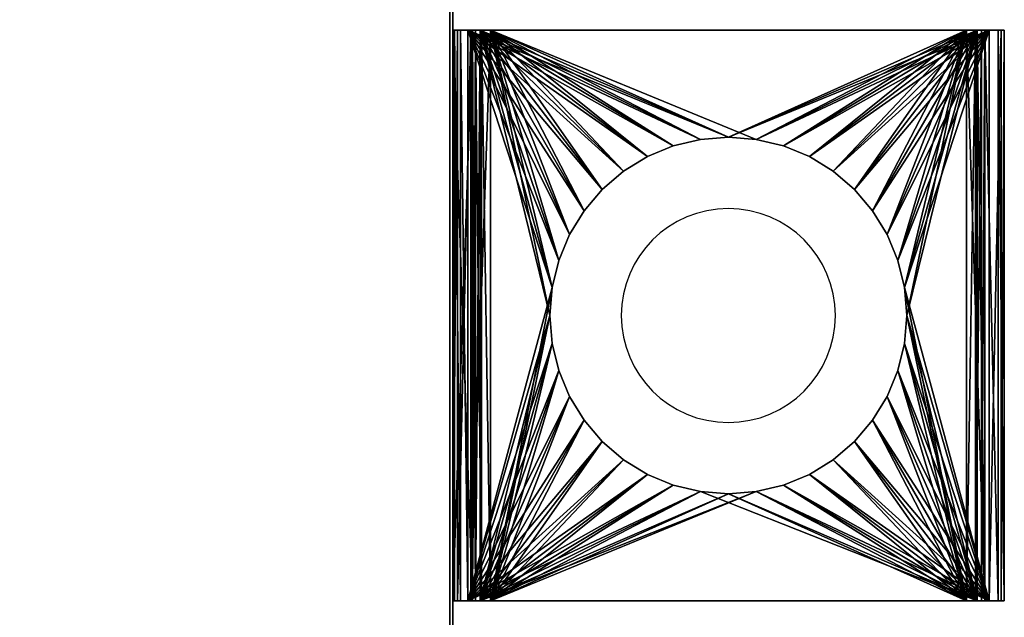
# Model space of a CAD drawing. Extents: x -4.8 to 35.9, y -3 to 20.9.
# Tile 645 of 656: x 32.5 to 35.9, y 0.1 to 2.2. Entities that reach past the tile are written whole.
import ezdxf

# ---------------------------------------------------------------- set-up
doc = ezdxf.new("R2010")
doc.units = 0

# ---------------------------------------------------------------- blocks, each defined once
blk = doc.blocks.new('Box-9c5aac30-f8ae-4034-90b2-d7c4fc0b7434')
at = {"color": 253, "linetype": 'Continuous', "true_color": 0xa0a0a0, "transparency": 33554687}
mesh = blk.add_polyface(dxfattribs=at)
corners = [(0, 0), (34, 0), (34, 19), (0, 19), (0, 0, 0.01), (34, 0, 0.01), (34, 19, 0.01), (0, 19, 0.01)]
mesh.append_faces([[corners[k] for k in face] for face in [(0, 1, 2, 3), (4, 5, 6, 7), (0, 1, 5, 4), (1, 2, 6, 5), (2, 3, 7, 6), (3, 0, 4, 7)]], dxfattribs={"color": 253})
blk = doc.blocks.new('Box-2bf854d7-3f64-4721-a526-d72fa3e3e497')
at = {"color": 253, "linetype": 'Continuous', "true_color": 0xa0a0a0, "transparency": 33554687}
mesh = blk.add_polyface(dxfattribs=at)
corners = [(0, 0), (34, 0), (34, 19), (0, 19), (0, 0, 0.01), (34, 0, 0.01), (34, 19, 0.01), (0, 19, 0.01)]
mesh.append_faces([[corners[k] for k in face] for face in [(0, 1, 2, 3), (4, 5, 6, 7), (0, 1, 5, 4), (1, 2, 6, 5), (2, 3, 7, 6), (3, 0, 4, 7)]], dxfattribs={"color": 253})
blk = doc.blocks.new('Box-0d494ec2-6835-42d8-bac6-8f8e8e2f4815')
at = {"color": 253, "linetype": 'Continuous', "true_color": 0xa0a0a0, "transparency": 33554687}
mesh = blk.add_polyface(dxfattribs=at)
corners = [(0, 0), (0.01, 0), (0.01, 19), (0, 19), (0, 0, 11.5), (0.01, 0, 11.5), (0.01, 19, 11.5), (0, 19, 11.5)]
mesh.append_faces([[corners[k] for k in face] for face in [(0, 1, 2, 3), (4, 5, 6, 7), (0, 1, 5, 4), (1, 2, 6, 5), (2, 3, 7, 6), (3, 0, 4, 7)]], dxfattribs={"color": 253})
blk = doc.blocks.new('b8be9b5a-3320-4f0e-bbbc-f388bb5e2de7')
at = {"linetype": 'Continuous', "transparency": 33554687}
for name, p in [('Box-9c5aac30-f8ae-4034-90b2-d7c4fc0b7434', (0, 0)), ('Box-2bf854d7-3f64-4721-a526-d72fa3e3e497', (0, 0, 11.49)), ('Box-0d494ec2-6835-42d8-bac6-8f8e8e2f4815', (33.99, 0))]:
    blk.add_blockref(name, p, dxfattribs=at)
blk = doc.blocks.new('6FD_1_1d0d4f9c-77f7-4611-b9b3-89e8d009a6a366473f44-becd-470e-b71f-10357e7a3179')
at = {"color": 0, "linetype": 'BYBLOCK', "lineweight": -2, "transparency": 33554687}
mesh = blk.add_polyface(dxfattribs=at)
corners = [(0, -1, -2.7147), (0, 1, -2.7147), (0.0686, 1, -2.7147), (0.0686, -1, -2.7147)]
mesh.append_faces([[corners[k] for k in face] for face in [(3, 0, 2, 3)]], dxfattribs={"vtx1": -1, "color": 0})
mesh.append_faces([[corners[k] for k in face] for face in [(0, 1, 2, 0)]], dxfattribs={"vtx2": -1, "color": 0})
mesh = blk.add_polyface(dxfattribs=at)
corners = [(0, -1, -2.0335), (0, 1, -2.0335), (0, 1, -2.7147), (0, -1, -2.7147)]
mesh.append_faces([[corners[k] for k in face] for face in [(3, 0, 2, 3)]], dxfattribs={"vtx1": -1, "color": 0})
mesh.append_faces([[corners[k] for k in face] for face in [(0, 1, 2, 0)]], dxfattribs={"vtx2": -1, "color": 0})
mesh = blk.add_polyface(dxfattribs=at)
corners = [(0.0053, -1, -1.9913), (0.0053, 1, -1.9913), (0, 1, -2.0335), (0, -1, -2.0335)]
mesh.append_faces([[corners[k] for k in face] for face in [(3, 0, 2, 3)]], dxfattribs={"vtx1": -1, "color": 0})
mesh.append_faces([[corners[k] for k in face] for face in [(0, 1, 2, 0)]], dxfattribs={"vtx2": -1, "color": 0})
mesh = blk.add_polyface(dxfattribs=at)
corners = [(0, -1, -0.4278), (0, 1, -0.4278), (0.0158, 1, -0.4966), (0.0158, -1, -0.4966)]
mesh.append_faces([[corners[k] for k in face] for face in [(3, 0, 2, 3)]], dxfattribs={"vtx1": -1, "color": 0})
mesh.append_faces([[corners[k] for k in face] for face in [(0, 1, 2, 0)]], dxfattribs={"vtx2": -1, "color": 0})
mesh = blk.add_polyface(dxfattribs=at)
corners = [(0, -1), (0, 1), (0, 1, -0.4278), (0, -1, -0.4278)]
mesh.append_faces([[corners[k] for k in face] for face in [(3, 0, 2, 3)]], dxfattribs={"vtx1": -1, "color": 0})
mesh.append_faces([[corners[k] for k in face] for face in [(0, 1, 2, 0)]], dxfattribs={"vtx2": -1, "color": 0})
mesh = blk.add_polyface(dxfattribs=at)
corners = [(0.0686, -1), (0.0686, 1), (0, 1), (0, -1)]
mesh.append_faces([[corners[k] for k in face] for face in [(3, 0, 2, 3)]], dxfattribs={"vtx1": -1, "color": 0})
mesh.append_faces([[corners[k] for k in face] for face in [(0, 1, 2, 0)]], dxfattribs={"vtx2": -1, "color": 0})
mesh = blk.add_polyface(dxfattribs=at)
corners = [(0.0686, 1, -2.0335), (0.0686, 1, -2.7147), (0, 1, -2.7147), (0, 1, -2.0335), (0.0053, 1, -1.9913), (0.0264, 1, -1.9541), (0.0527, 1, -1.9278), (0.0791, 1, -1.9966), (0.0952, 1, -1.986), (1.8, 1, -0.5651), (0.1321, 1, -0.5651), (0.1321, 1, -0.4913), (1.8, 1, -0.4913), (1.8633, 1, -0.5071), (1.8316, 1, -0.5704), (1.911, 1, -0.5546), (1.8527, 1, -0.5915), (1.9321, 1, -0.6179), (1.8633, 1, -0.6232), (1.8369, 1, -0.6762), (1.9215, 1, -0.6867), (1.8791, 1, -0.7342), (0.0633, 1, -0.544), (0.1005, 1, -0.486), (0.0791, 1, -0.4596), (0.0686, 1, -0.4278), (0.0158, 1, -0.4966), (0, 1, -0.4278), (0, 1), (0.0686, 1)]
mesh.append_faces([[corners[k] for k in face] for face in [(0, 2, 3, 0), (0, 3, 4, 0), (0, 4, 5, 0), (0, 5, 6, 0), (6, 7, 0, 6), (6, 8, 7, 6), (9, 11, 12, 9), (12, 14, 9, 12), (13, 16, 14, 13), (15, 18, 16, 15), (17, 19, 18, 17), (19, 17, 20, 19), (19, 20, 21, 19), (21, 6, 19, 21), (10, 23, 11, 10), (22, 24, 23, 22), (22, 25, 24, 22), (25, 22, 26, 25), (25, 26, 27, 25), (27, 29, 25, 27)]], dxfattribs={"vtx0": -1, "vtx2": -1, "color": 0})
mesh.append_faces([[corners[k] for k in face] for face in [(9, 10, 11, 9), (12, 13, 14, 12), (13, 15, 16, 13), (15, 17, 18, 15), (21, 8, 6, 21), (10, 22, 23, 10)]], dxfattribs={"vtx1": -1, "vtx2": -1, "color": 0})
mesh.append_faces([[corners[k] for k in face] for face in [(0, 1, 2, 0), (27, 28, 29, 27)]], dxfattribs={"vtx2": -1, "color": 0})
mesh = blk.add_polyface(dxfattribs=at)
corners = [(0.0264, -1, -1.9541), (0.0264, 1, -1.9541), (0.0053, 1, -1.9913), (0.0053, -1, -1.9913)]
mesh.append_faces([[corners[k] for k in face] for face in [(3, 0, 2, 3)]], dxfattribs={"vtx1": -1, "color": 0})
mesh.append_faces([[corners[k] for k in face] for face in [(0, 1, 2, 0)]], dxfattribs={"vtx2": -1, "color": 0})
mesh = blk.add_polyface(dxfattribs=at)
corners = [(0.0158, -1, -0.4966), (0.0158, 1, -0.4966), (0.0633, 1, -0.544), (0.0633, -1, -0.544)]
mesh.append_faces([[corners[k] for k in face] for face in [(3, 0, 2, 3)]], dxfattribs={"vtx1": -1, "color": 0})
mesh.append_faces([[corners[k] for k in face] for face in [(0, 1, 2, 0)]], dxfattribs={"vtx2": -1, "color": 0})
mesh = blk.add_polyface(dxfattribs=at)
corners = [(0.0527, -1, -1.9278), (0.0527, 1, -1.9278), (0.0264, 1, -1.9541), (0.0264, -1, -1.9541)]
mesh.append_faces([[corners[k] for k in face] for face in [(3, 0, 2, 3)]], dxfattribs={"vtx1": -1, "color": 0})
mesh.append_faces([[corners[k] for k in face] for face in [(0, 1, 2, 0)]], dxfattribs={"vtx2": -1, "color": 0})
mesh = blk.add_polyface(dxfattribs=at)
corners = [(1.8369, -1, -0.6762), (1.5825, -0.0978, -0.8546), (1.5596, -0.1931, -0.8707), (1.5221, -0.2837, -0.897), (1.4708, -0.3674, -0.9329), (1.4072, -0.4419, -0.9776), (1.3326, -0.5056, -1.0299), (1.249, -0.5569, -1.0886), (1.1583, -0.5944, -1.1522), (1.063, -0.6173, -1.2191), (0.9652, -0.625, -1.2877), (0.8674, -0.6173, -1.3562), (0.0527, -1, -1.9278), (0.7721, -0.5944, -1.4231), (0.6815, -0.5569, -1.4867), (0.5978, -0.5056, -1.5454), (0.5233, -0.4419, -1.5977), (0.4596, -0.3674, -1.6424), (0.4083, -0.2837, -1.6783), (0.3708, -0.1931, -1.7046), (0.3479, -0.0978, -1.7207), (0.3402, 0, -1.7261), (0.3479, 0.0978, -1.7207), (0.0527, 1, -1.9278), (0.3708, 0.1931, -1.7046), (0.4083, 0.2837, -1.6783), (0.4596, 0.3674, -1.6424), (0.5233, 0.4419, -1.5977), (0.5978, 0.5056, -1.5454), (0.6815, 0.5569, -1.4867), (0.7721, 0.5944, -1.4231), (0.8674, 0.6173, -1.3562), (0.9652, 0.625, -1.2877), (1.8369, 1, -0.6762), (1.063, 0.6173, -1.2191), (1.1583, 0.5944, -1.1522), (1.249, 0.5569, -1.0886), (1.3326, 0.5056, -1.0299), (1.4072, 0.4419, -0.9776), (1.4708, 0.3674, -0.9329), (1.5221, 0.2837, -0.897), (1.5596, 0.1931, -0.8707), (1.5825, 0.0978, -0.8546), (1.5902, 0, -0.8492)]
mesh.append_faces([[corners[k] for k in face] for face in [(0, 1, 2, 0), (11, 12, 0, 11), (22, 23, 12, 22), (32, 33, 23, 32), (43, 0, 33, 43)]], dxfattribs={"vtx0": -1, "vtx2": -1, "color": 0})
mesh.append_faces([[corners[k] for k in face] for face in [(2, 3, 0, 2), (3, 4, 0, 3), (4, 5, 0, 4), (5, 6, 0, 5), (6, 7, 0, 6), (7, 8, 0, 7), (8, 9, 0, 8), (9, 10, 0, 9), (10, 11, 0, 10), (11, 13, 12, 11), (13, 14, 12, 13), (14, 15, 12, 14), (15, 16, 12, 15), (16, 17, 12, 16), (17, 18, 12, 17), (18, 19, 12, 18), (19, 20, 12, 19), (20, 21, 12, 20), (21, 22, 12, 21), (22, 24, 23, 22), (24, 25, 23, 24), (25, 26, 23, 25), (26, 27, 23, 26), (27, 28, 23, 27), (28, 29, 23, 28), (29, 30, 23, 29), (30, 31, 23, 30), (31, 32, 23, 31), (32, 34, 33, 32), (34, 35, 33, 34), (35, 36, 33, 35), (36, 37, 33, 36), (37, 38, 33, 37), (38, 39, 33, 38), (39, 40, 33, 39), (40, 41, 33, 40), (41, 42, 33, 41), (42, 43, 33, 42), (43, 1, 0, 43)]], dxfattribs={"vtx1": -1, "vtx2": -1, "color": 0})
mesh = blk.add_polyface(dxfattribs=at)
corners = [(0.0633, -1, -0.544), (0.0633, 1, -0.544), (0.1321, 1, -0.5651), (0.1321, -1, -0.5651)]
mesh.append_faces([[corners[k] for k in face] for face in [(3, 0, 2, 3)]], dxfattribs={"vtx1": -1, "color": 0})
mesh.append_faces([[corners[k] for k in face] for face in [(0, 1, 2, 0)]], dxfattribs={"vtx2": -1, "color": 0})
mesh = blk.add_polyface(dxfattribs=at)
corners = [(0.0686, -1, -0.4278), (0.0686, 1, -0.4278), (0.0686, 1), (0.0686, -1)]
mesh.append_faces([[corners[k] for k in face] for face in [(3, 0, 2, 3)]], dxfattribs={"vtx1": -1, "color": 0})
mesh.append_faces([[corners[k] for k in face] for face in [(0, 1, 2, 0)]], dxfattribs={"vtx2": -1, "color": 0})
mesh = blk.add_polyface(dxfattribs=at)
corners = [(0.0791, -1, -0.4596), (0.0791, 1, -0.4596), (0.0686, 1, -0.4278), (0.0686, -1, -0.4278)]
mesh.append_faces([[corners[k] for k in face] for face in [(3, 0, 2, 3)]], dxfattribs={"vtx1": -1, "color": 0})
mesh.append_faces([[corners[k] for k in face] for face in [(0, 1, 2, 0)]], dxfattribs={"vtx2": -1, "color": 0})
mesh = blk.add_polyface(dxfattribs=at)
corners = [(0.0686, -1, -2.0335), (0.0686, 1, -2.0335), (0.0791, 1, -1.9966), (0.0791, -1, -1.9966)]
mesh.append_faces([[corners[k] for k in face] for face in [(3, 0, 2, 3)]], dxfattribs={"vtx1": -1, "color": 0})
mesh.append_faces([[corners[k] for k in face] for face in [(0, 1, 2, 0)]], dxfattribs={"vtx2": -1, "color": 0})
mesh = blk.add_polyface(dxfattribs=at)
corners = [(0.0686, -1, -2.7147), (0.0686, 1, -2.7147), (0.0686, 1, -2.0335), (0.0686, -1, -2.0335)]
mesh.append_faces([[corners[k] for k in face] for face in [(3, 0, 2, 3)]], dxfattribs={"vtx1": -1, "color": 0})
mesh.append_faces([[corners[k] for k in face] for face in [(0, 1, 2, 0)]], dxfattribs={"vtx2": -1, "color": 0})
mesh = blk.add_polyface(dxfattribs=at)
corners = [(0.1005, -1, -0.486), (0.1005, 1, -0.486), (0.0791, 1, -0.4596), (0.0791, -1, -0.4596)]
mesh.append_faces([[corners[k] for k in face] for face in [(3, 0, 2, 3)]], dxfattribs={"vtx1": -1, "color": 0})
mesh.append_faces([[corners[k] for k in face] for face in [(0, 1, 2, 0)]], dxfattribs={"vtx2": -1, "color": 0})
mesh = blk.add_polyface(dxfattribs=at)
corners = [(0.0791, -1, -1.9966), (0.0791, 1, -1.9966), (0.0952, 1, -1.986), (0.0952, -1, -1.986)]
mesh.append_faces([[corners[k] for k in face] for face in [(3, 0, 2, 3)]], dxfattribs={"vtx1": -1, "color": 0})
mesh.append_faces([[corners[k] for k in face] for face in [(0, 1, 2, 0)]], dxfattribs={"vtx2": -1, "color": 0})
mesh = blk.add_polyface(dxfattribs=at)
corners = [(1.8791, 1, -0.7342), (1.5825, 0.0978, -0.9423), (1.5596, 0.1931, -0.9584), (1.5221, 0.2837, -0.9847), (1.4708, 0.3674, -1.0207), (1.4072, 0.4419, -1.0654), (1.3326, 0.5056, -1.1177), (1.249, 0.5569, -1.1764), (1.1583, 0.5944, -1.24), (1.063, 0.6173, -1.3069), (0.9652, 0.625, -1.3755), (0.0952, 1, -1.986), (0.8674, 0.6173, -1.4441), (0.7721, 0.5944, -1.511), (0.6815, 0.5569, -1.5746), (0.5978, 0.5056, -1.6333), (0.5233, 0.4419, -1.6856), (0.4596, 0.3674, -1.7303), (0.4083, 0.2837, -1.7663), (0.3708, 0.1931, -1.7926), (0.3479, 0.0978, -1.8087), (0.3402, 0, -1.8141), (0.0952, -1, -1.986), (0.3479, -0.0978, -1.8087), (0.3708, -0.1931, -1.7926), (0.4083, -0.2837, -1.7663), (0.4596, -0.3674, -1.7303), (0.5233, -0.4419, -1.6856), (0.5978, -0.5056, -1.6333), (0.6815, -0.5569, -1.5746), (0.7721, -0.5944, -1.511), (0.8674, -0.6173, -1.4441), (0.9652, -0.625, -1.3755), (1.063, -0.6173, -1.3069), (1.8791, -1, -0.7342), (1.1583, -0.5944, -1.24), (1.249, -0.5569, -1.1764), (1.3326, -0.5056, -1.1177), (1.4072, -0.4419, -1.0654), (1.4708, -0.3674, -1.0207), (1.5221, -0.2837, -0.9847), (1.5596, -0.1931, -0.9584), (1.5825, -0.0978, -0.9423), (1.5902, 0, -0.9369)]
mesh.append_faces([[corners[k] for k in face] for face in [(0, 1, 2, 0), (10, 11, 0, 10), (21, 22, 11, 21), (33, 34, 22, 33), (1, 0, 34, 1)]], dxfattribs={"vtx0": -1, "vtx2": -1, "color": 0})
mesh.append_faces([[corners[k] for k in face] for face in [(2, 3, 0, 2), (3, 4, 0, 3), (4, 5, 0, 4), (5, 6, 0, 5), (6, 7, 0, 6), (7, 8, 0, 7), (8, 9, 0, 8), (9, 10, 0, 9), (10, 12, 11, 10), (12, 13, 11, 12), (13, 14, 11, 13), (14, 15, 11, 14), (15, 16, 11, 15), (16, 17, 11, 16), (17, 18, 11, 17), (18, 19, 11, 18), (19, 20, 11, 19), (20, 21, 11, 20), (21, 23, 22, 21), (23, 24, 22, 23), (24, 25, 22, 24), (25, 26, 22, 25), (26, 27, 22, 26), (27, 28, 22, 27), (28, 29, 22, 28), (29, 30, 22, 29), (30, 31, 22, 30), (31, 32, 22, 31), (32, 33, 22, 32), (33, 35, 34, 33), (35, 36, 34, 35), (36, 37, 34, 36), (37, 38, 34, 37), (38, 39, 34, 38), (39, 40, 34, 39), (40, 41, 34, 40), (41, 42, 34, 41), (42, 43, 34, 42), (43, 1, 34, 43)]], dxfattribs={"vtx1": -1, "vtx2": -1, "color": 0})
mesh = blk.add_polyface(dxfattribs=at)
corners = [(0.1321, -1, -0.4913), (0.1321, 1, -0.4913), (0.1005, 1, -0.486), (0.1005, -1, -0.486)]
mesh.append_faces([[corners[k] for k in face] for face in [(3, 0, 2, 3)]], dxfattribs={"vtx1": -1, "color": 0})
mesh.append_faces([[corners[k] for k in face] for face in [(0, 1, 2, 0)]], dxfattribs={"vtx2": -1, "color": 0})
mesh = blk.add_polyface(dxfattribs=at)
corners = [(1.8, -1, -0.4913), (1.5825, -0.0978, -0.4913), (1.5596, -0.1931, -0.4913), (1.5221, -0.2837, -0.4913), (1.4708, -0.3674, -0.4913), (1.4072, -0.4419, -0.4913), (1.3326, -0.5056, -0.4913), (1.249, -0.5569, -0.4913), (1.1583, -0.5944, -0.4913), (1.063, -0.6173, -0.4913), (0.9652, -0.625, -0.4913), (0.1321, -1, -0.4913), (0.8674, -0.6173, -0.4913), (0.7721, -0.5944, -0.4913), (0.6815, -0.5569, -0.4913), (0.5978, -0.5056, -0.4913), (0.5233, -0.4419, -0.4913), (0.4596, -0.3674, -0.4913), (0.4083, -0.2837, -0.4913), (0.3708, -0.1931, -0.4913), (0.3479, -0.0978, -0.4913), (0.3402, 0, -0.4913), (0.3479, 0.0978, -0.4913), (0.1321, 1, -0.4913), (0.3708, 0.1931, -0.4913), (0.4083, 0.2837, -0.4913), (0.4596, 0.3674, -0.4913), (0.5233, 0.4419, -0.4913), (0.5978, 0.5056, -0.4913), (0.6815, 0.5569, -0.4913), (0.7721, 0.5944, -0.4913), (0.8674, 0.6173, -0.4913), (0.9652, 0.625, -0.4913), (1.063, 0.6173, -0.4913), (1.8, 1, -0.4913), (1.1583, 0.5944, -0.4913), (1.249, 0.5569, -0.4913), (1.3326, 0.5056, -0.4913), (1.4072, 0.4419, -0.4913), (1.4708, 0.3674, -0.4913), (1.5221, 0.2837, -0.4913), (1.5596, 0.1931, -0.4913), (1.5825, 0.0978, -0.4913), (1.5902, 0, -0.4913)]
mesh.append_faces([[corners[k] for k in face] for face in [(0, 1, 2, 0), (10, 11, 0, 10), (22, 23, 11, 22), (33, 34, 23, 33), (43, 0, 34, 43)]], dxfattribs={"vtx0": -1, "vtx2": -1, "color": 0})
mesh.append_faces([[corners[k] for k in face] for face in [(2, 3, 0, 2), (3, 4, 0, 3), (4, 5, 0, 4), (5, 6, 0, 5), (6, 7, 0, 6), (7, 8, 0, 7), (8, 9, 0, 8), (9, 10, 0, 9), (10, 12, 11, 10), (12, 13, 11, 12), (13, 14, 11, 13), (14, 15, 11, 14), (15, 16, 11, 15), (16, 17, 11, 16), (17, 18, 11, 17), (18, 19, 11, 18), (19, 20, 11, 19), (20, 21, 11, 20), (21, 22, 11, 21), (22, 24, 23, 22), (24, 25, 23, 24), (25, 26, 23, 25), (26, 27, 23, 26), (27, 28, 23, 27), (28, 29, 23, 28), (29, 30, 23, 29), (30, 31, 23, 30), (31, 32, 23, 31), (32, 33, 23, 32), (33, 35, 34, 33), (35, 36, 34, 35), (36, 37, 34, 36), (37, 38, 34, 37), (38, 39, 34, 38), (39, 40, 34, 39), (40, 41, 34, 40), (41, 42, 34, 41), (42, 43, 34, 42), (43, 1, 0, 43)]], dxfattribs={"vtx1": -1, "vtx2": -1, "color": 0})
mesh = blk.add_polyface(dxfattribs=at)
corners = [(1.8, 1, -0.5651), (1.5825, 0.0978, -0.5651), (1.5596, 0.1931, -0.5651), (1.5221, 0.2837, -0.5651), (1.4708, 0.3674, -0.5651), (1.4072, 0.4419, -0.5651), (1.3326, 0.5056, -0.5651), (1.249, 0.5569, -0.5651), (1.1583, 0.5944, -0.5651), (1.063, 0.6173, -0.5651), (0.9652, 0.625, -0.5651), (0.1321, 1, -0.5651), (0.8674, 0.6173, -0.5651), (0.7721, 0.5944, -0.5651), (0.6815, 0.5569, -0.5651), (0.5978, 0.5056, -0.5651), (0.5233, 0.4419, -0.5651), (0.4596, 0.3674, -0.5651), (0.4083, 0.2837, -0.5651), (0.3708, 0.1931, -0.5651), (0.3479, 0.0978, -0.5651), (0.3402, 0, -0.5651), (0.1321, -1, -0.5651), (0.3479, -0.0978, -0.5651), (0.3708, -0.1931, -0.5651), (0.4083, -0.2837, -0.5651), (0.4596, -0.3674, -0.5651), (0.5233, -0.4419, -0.5651), (0.5978, -0.5056, -0.5651), (0.6815, -0.5569, -0.5651), (0.7721, -0.5944, -0.5651), (0.8674, -0.6173, -0.5651), (0.9652, -0.625, -0.5651), (1.063, -0.6173, -0.5651), (1.8, -1, -0.5651), (1.1583, -0.5944, -0.5651), (1.249, -0.5569, -0.5651), (1.3326, -0.5056, -0.5651), (1.4072, -0.4419, -0.5651), (1.4708, -0.3674, -0.5651), (1.5221, -0.2837, -0.5651), (1.5596, -0.1931, -0.5651), (1.5825, -0.0978, -0.5651), (1.5902, 0, -0.5651)]
mesh.append_faces([[corners[k] for k in face] for face in [(0, 1, 2, 0), (10, 11, 0, 10), (21, 22, 11, 21), (33, 34, 22, 33), (1, 0, 34, 1)]], dxfattribs={"vtx0": -1, "vtx2": -1, "color": 0})
mesh.append_faces([[corners[k] for k in face] for face in [(2, 3, 0, 2), (3, 4, 0, 3), (4, 5, 0, 4), (5, 6, 0, 5), (6, 7, 0, 6), (7, 8, 0, 7), (8, 9, 0, 8), (9, 10, 0, 9), (10, 12, 11, 10), (12, 13, 11, 12), (13, 14, 11, 13), (14, 15, 11, 14), (15, 16, 11, 15), (16, 17, 11, 16), (17, 18, 11, 17), (18, 19, 11, 18), (19, 20, 11, 19), (20, 21, 11, 20), (21, 23, 22, 21), (23, 24, 22, 23), (24, 25, 22, 24), (25, 26, 22, 25), (26, 27, 22, 26), (27, 28, 22, 27), (28, 29, 22, 28), (29, 30, 22, 29), (30, 31, 22, 30), (31, 32, 22, 31), (32, 33, 22, 32), (33, 35, 34, 33), (35, 36, 34, 35), (36, 37, 34, 36), (37, 38, 34, 37), (38, 39, 34, 38), (39, 40, 34, 39), (40, 41, 34, 40), (41, 42, 34, 41), (42, 43, 34, 42), (43, 1, 34, 43)]], dxfattribs={"vtx1": -1, "vtx2": -1, "color": 0})
mesh = blk.add_polyface(dxfattribs=at)
corners = [(1.8633, -1, -0.5071), (1.8633, 1, -0.5071), (1.8, 1, -0.4913), (1.8, -1, -0.4913)]
mesh.append_faces([[corners[k] for k in face] for face in [(3, 0, 2, 3)]], dxfattribs={"vtx1": -1, "color": 0})
mesh.append_faces([[corners[k] for k in face] for face in [(0, 1, 2, 0)]], dxfattribs={"vtx2": -1, "color": 0})
mesh = blk.add_polyface(dxfattribs=at)
corners = [(1.8, -1, -0.5651), (1.8, 1, -0.5651), (1.8316, 1, -0.5704), (1.8316, -1, -0.5704)]
mesh.append_faces([[corners[k] for k in face] for face in [(3, 0, 2, 3)]], dxfattribs={"vtx1": -1, "color": 0})
mesh.append_faces([[corners[k] for k in face] for face in [(0, 1, 2, 0)]], dxfattribs={"vtx2": -1, "color": 0})
mesh = blk.add_polyface(dxfattribs=at)
corners = [(1.8316, -1, -0.5704), (1.8316, 1, -0.5704), (1.8527, 1, -0.5915), (1.8527, -1, -0.5915)]
mesh.append_faces([[corners[k] for k in face] for face in [(3, 0, 2, 3)]], dxfattribs={"vtx1": -1, "color": 0})
mesh.append_faces([[corners[k] for k in face] for face in [(0, 1, 2, 0)]], dxfattribs={"vtx2": -1, "color": 0})
mesh = blk.add_polyface(dxfattribs=at)
corners = [(1.8633, -1, -0.6232), (1.8633, 1, -0.6232), (1.8369, 1, -0.6762), (1.8369, -1, -0.6762)]
mesh.append_faces([[corners[k] for k in face] for face in [(3, 0, 2, 3)]], dxfattribs={"vtx1": -1, "color": 0})
mesh.append_faces([[corners[k] for k in face] for face in [(0, 1, 2, 0)]], dxfattribs={"vtx2": -1, "color": 0})
mesh = blk.add_polyface(dxfattribs=at)
corners = [(1.8527, -1, -0.5915), (1.8527, 1, -0.5915), (1.8633, 1, -0.6232), (1.8633, -1, -0.6232)]
mesh.append_faces([[corners[k] for k in face] for face in [(3, 0, 2, 3)]], dxfattribs={"vtx1": -1, "color": 0})
mesh.append_faces([[corners[k] for k in face] for face in [(0, 1, 2, 0)]], dxfattribs={"vtx2": -1, "color": 0})
mesh = blk.add_polyface(dxfattribs=at)
corners = [(1.911, -1, -0.5546), (1.911, 1, -0.5546), (1.8633, 1, -0.5071), (1.8633, -1, -0.5071)]
mesh.append_faces([[corners[k] for k in face] for face in [(3, 0, 2, 3)]], dxfattribs={"vtx1": -1, "color": 0})
mesh.append_faces([[corners[k] for k in face] for face in [(0, 1, 2, 0)]], dxfattribs={"vtx2": -1, "color": 0})
mesh = blk.add_polyface(dxfattribs=at)
corners = [(1.8791, -1, -0.7342), (1.8791, 1, -0.7342), (1.9215, 1, -0.6867), (1.9215, -1, -0.6867)]
mesh.append_faces([[corners[k] for k in face] for face in [(3, 0, 2, 3)]], dxfattribs={"vtx1": -1, "color": 0})
mesh.append_faces([[corners[k] for k in face] for face in [(0, 1, 2, 0)]], dxfattribs={"vtx2": -1, "color": 0})
mesh = blk.add_polyface(dxfattribs=at)
corners = [(1.9321, -1, -0.6179), (1.9321, 1, -0.6179), (1.911, 1, -0.5546), (1.911, -1, -0.5546)]
mesh.append_faces([[corners[k] for k in face] for face in [(3, 0, 2, 3)]], dxfattribs={"vtx1": -1, "color": 0})
mesh.append_faces([[corners[k] for k in face] for face in [(0, 1, 2, 0)]], dxfattribs={"vtx2": -1, "color": 0})
mesh = blk.add_polyface(dxfattribs=at)
corners = [(1.9215, -1, -0.6867), (1.9215, 1, -0.6867), (1.9321, 1, -0.6179), (1.9321, -1, -0.6179)]
mesh.append_faces([[corners[k] for k in face] for face in [(3, 0, 2, 3)]], dxfattribs={"vtx1": -1, "color": 0})
mesh.append_faces([[corners[k] for k in face] for face in [(0, 1, 2, 0)]], dxfattribs={"vtx2": -1, "color": 0})
mesh = blk.add_polyface(dxfattribs=at)
corners = [(1.5902, 0, -0.5651), (1.5902, 0, -0.4913), (1.5825, 0.0978, -0.4913), (1.5825, 0.0978, -0.5651), (1.5596, 0.1931, -0.4913), (1.5596, 0.1931, -0.5651), (1.5221, 0.2837, -0.4913), (1.5221, 0.2837, -0.5651), (1.4708, 0.3674, -0.4913), (1.4708, 0.3674, -0.5651), (1.4072, 0.4419, -0.4913), (1.4072, 0.4419, -0.5651), (1.3326, 0.5056, -0.4913), (1.3326, 0.5056, -0.5651), (1.249, 0.5569, -0.4913), (1.249, 0.5569, -0.5651), (1.1583, 0.5944, -0.4913), (1.1583, 0.5944, -0.5651), (1.063, 0.6173, -0.4913), (1.063, 0.6173, -0.5651), (0.9652, 0.625, -0.4913), (0.9652, 0.625, -0.5651), (0.8674, 0.6173, -0.4913), (0.8674, 0.6173, -0.5651), (0.7721, 0.5944, -0.4913), (0.7721, 0.5944, -0.5651), (0.6815, 0.5569, -0.4913), (0.6815, 0.5569, -0.5651), (0.5978, 0.5056, -0.4913), (0.5978, 0.5056, -0.5651), (0.5233, 0.4419, -0.4913), (0.5233, 0.4419, -0.5651), (0.4596, 0.3674, -0.4913), (0.4596, 0.3674, -0.5651), (0.4083, 0.2837, -0.4913), (0.4083, 0.2837, -0.5651), (0.3708, 0.1931, -0.4913), (0.3708, 0.1931, -0.5651), (0.3479, 0.0978, -0.4913), (0.3479, 0.0978, -0.5651), (0.3708, -0.1931, -0.4913), (0.3708, -0.1931, -0.5651), (0.3479, -0.0978, -0.5651), (0.3479, -0.0978, -0.4913), (0.3402, 0, -0.5651), (0.3402, 0, -0.4913), (0.4083, -0.2837, -0.4913), (0.4083, -0.2837, -0.5651), (0.4596, -0.3674, -0.4913), (0.4596, -0.3674, -0.5651), (0.5233, -0.4419, -0.4913), (0.5233, -0.4419, -0.5651), (0.5978, -0.5056, -0.4913), (0.5978, -0.5056, -0.5651), (0.6815, -0.5569, -0.4913), (0.6815, -0.5569, -0.5651), (0.7721, -0.5944, -0.4913), (0.7721, -0.5944, -0.5651), (0.8674, -0.6173, -0.4913), (0.8674, -0.6173, -0.5651), (0.9652, -0.625, -0.4913), (0.9652, -0.625, -0.5651), (1.063, -0.6173, -0.4913), (1.063, -0.6173, -0.5651), (1.1583, -0.5944, -0.4913), (1.1583, -0.5944, -0.5651), (1.249, -0.5569, -0.4913), (1.249, -0.5569, -0.5651), (1.3326, -0.5056, -0.4913), (1.3326, -0.5056, -0.5651), (1.4072, -0.4419, -0.4913), (1.4072, -0.4419, -0.5651), (1.4708, -0.3674, -0.4913), (1.4708, -0.3674, -0.5651), (1.5221, -0.2837, -0.4913), (1.5221, -0.2837, -0.5651), (1.5596, -0.1931, -0.4913), (1.5596, -0.1931, -0.5651), (1.5825, -0.0978, -0.4913), (1.5825, -0.0978, -0.5651), (1.5902, 0, -0.4913), (1.5902, 0, -0.5651)]
mesh.append_faces([[corners[k] for k in face] for face in [(3, 0, 2, 3), (2, 4, 3, 2), (7, 5, 6, 7), (9, 7, 8, 9), (8, 10, 9, 8), (13, 11, 12, 13), (12, 14, 13, 12), (17, 15, 16, 17), (19, 17, 18, 19), (18, 20, 19, 18), (23, 21, 22, 23), (22, 24, 23, 22), (27, 25, 26, 27), (29, 27, 28, 29), (28, 30, 29, 28), (33, 31, 32, 33), (32, 34, 33, 32), (37, 35, 36, 37), (39, 37, 38, 39), (43, 40, 42, 43), (42, 44, 43, 42), (44, 39, 45, 44), (47, 41, 46, 47), (49, 47, 48, 49), (48, 50, 49, 48), (53, 51, 52, 53), (52, 54, 53, 52), (57, 55, 56, 57), (59, 57, 58, 59), (58, 60, 59, 58), (63, 61, 62, 63), (62, 64, 63, 62), (67, 65, 66, 67), (69, 67, 68, 69), (68, 70, 69, 68), (73, 71, 72, 73), (72, 74, 73, 72), (77, 75, 76, 77), (79, 77, 78, 79), (78, 80, 79, 78)]], dxfattribs={"vtx1": -1, "color": 0})
mesh.append_faces([[corners[k] for k in face] for face in [(0, 1, 2, 0), (4, 5, 3, 4), (5, 4, 6, 5), (7, 6, 8, 7), (10, 11, 9, 10), (11, 10, 12, 11), (14, 15, 13, 14), (15, 14, 16, 15), (17, 16, 18, 17), (20, 21, 19, 20), (21, 20, 22, 21), (24, 25, 23, 24), (25, 24, 26, 25), (27, 26, 28, 27), (30, 31, 29, 30), (31, 30, 32, 31), (34, 35, 33, 34), (35, 34, 36, 35), (37, 36, 38, 37), (40, 41, 42, 40), (44, 45, 43, 44), (39, 38, 45, 39), (41, 40, 46, 41), (47, 46, 48, 47), (50, 51, 49, 50), (51, 50, 52, 51), (54, 55, 53, 54), (55, 54, 56, 55), (57, 56, 58, 57), (60, 61, 59, 60), (61, 60, 62, 61), (64, 65, 63, 64), (65, 64, 66, 65), (67, 66, 68, 67), (70, 71, 69, 70), (71, 70, 72, 71), (74, 75, 73, 74), (75, 74, 76, 75), (77, 76, 78, 77), (80, 81, 79, 80)]], dxfattribs={"vtx2": -1, "color": 0})
mesh = blk.add_polyface(dxfattribs=at)
corners = [(1.5596, 0.1931, -0.8707), (1.5596, 0.1931, -0.9584), (1.5825, 0.0978, -0.9423), (1.5825, 0.0978, -0.8546), (1.5902, 0, -0.9369), (1.5902, 0, -0.8492), (1.5221, 0.2837, -0.897), (1.5221, 0.2837, -0.9847), (1.4708, 0.3674, -0.9329), (1.4708, 0.3674, -1.0207), (1.4072, 0.4419, -0.9776), (1.4072, 0.4419, -1.0654), (1.3326, 0.5056, -1.0299), (1.3326, 0.5056, -1.1177), (1.249, 0.5569, -1.0886), (1.249, 0.5569, -1.1764), (1.1583, 0.5944, -1.1522), (1.1583, 0.5944, -1.24), (1.063, 0.6173, -1.2191), (1.063, 0.6173, -1.3069), (0.9652, 0.625, -1.2877), (0.9652, 0.625, -1.3755), (0.8674, 0.6173, -1.3562), (0.8674, 0.6173, -1.4441), (0.7721, 0.5944, -1.4231), (0.7721, 0.5944, -1.511), (0.6815, 0.5569, -1.4867), (0.6815, 0.5569, -1.5746), (0.5978, 0.5056, -1.5454), (0.5978, 0.5056, -1.6333), (0.5233, 0.4419, -1.5977), (0.5233, 0.4419, -1.6856), (0.4596, 0.3674, -1.6424), (0.4596, 0.3674, -1.7303), (0.4083, 0.2837, -1.6783), (0.4083, 0.2837, -1.7663), (0.3708, 0.1931, -1.7046), (0.3708, 0.1931, -1.7926), (0.3479, 0.0978, -1.7207), (0.3479, 0.0978, -1.8087), (0.3402, 0, -1.7261), (0.3402, 0, -1.8141), (0.3479, -0.0978, -1.7207), (0.3479, -0.0978, -1.8087), (0.3708, -0.1931, -1.7046), (0.3708, -0.1931, -1.7926), (0.4083, -0.2837, -1.6783), (0.4083, -0.2837, -1.7663), (0.4596, -0.3674, -1.6424), (0.4596, -0.3674, -1.7303), (0.5233, -0.4419, -1.5977), (0.5233, -0.4419, -1.6856), (0.5978, -0.5056, -1.5454), (0.5978, -0.5056, -1.6333), (0.6815, -0.5569, -1.4867), (0.6815, -0.5569, -1.5746), (0.7721, -0.5944, -1.4231), (0.7721, -0.5944, -1.511), (0.8674, -0.6173, -1.3562), (0.8674, -0.6173, -1.4441), (0.9652, -0.625, -1.2877), (0.9652, -0.625, -1.3755), (1.063, -0.6173, -1.2191), (1.063, -0.6173, -1.3069), (1.1583, -0.5944, -1.1522), (1.1583, -0.5944, -1.24), (1.249, -0.5569, -1.0886), (1.249, -0.5569, -1.1764), (1.3326, -0.5056, -1.0299), (1.3326, -0.5056, -1.1177), (1.4072, -0.4419, -0.9776), (1.4072, -0.4419, -1.0654), (1.4708, -0.3674, -0.9329), (1.4708, -0.3674, -1.0207), (1.5221, -0.2837, -0.897), (1.5221, -0.2837, -0.9847), (1.5596, -0.1931, -0.8707), (1.5596, -0.1931, -0.9584), (1.5902, 0, -0.8492), (1.5902, 0, -0.9369), (1.5825, -0.0978, -0.9423), (1.5825, -0.0978, -0.8546)]
mesh.append_faces([[corners[k] for k in face] for face in [(3, 0, 2, 3), (2, 4, 3, 2), (7, 1, 6, 7), (9, 7, 8, 9), (8, 10, 9, 8), (13, 11, 12, 13), (12, 14, 13, 12), (17, 15, 16, 17), (19, 17, 18, 19), (18, 20, 19, 18), (23, 21, 22, 23), (22, 24, 23, 22), (27, 25, 26, 27), (29, 27, 28, 29), (28, 30, 29, 28), (33, 31, 32, 33), (32, 34, 33, 32), (37, 35, 36, 37), (39, 37, 38, 39), (41, 39, 40, 41), (40, 42, 41, 40), (42, 44, 43, 42), (47, 45, 46, 47), (49, 47, 48, 49), (48, 50, 49, 48), (53, 51, 52, 53), (52, 54, 53, 52), (57, 55, 56, 57), (59, 57, 58, 59), (58, 60, 59, 58), (63, 61, 62, 63), (62, 64, 63, 62), (67, 65, 66, 67), (69, 67, 68, 69), (68, 70, 69, 68), (73, 71, 72, 73), (72, 74, 73, 72), (77, 75, 76, 77), (81, 78, 80, 81), (80, 77, 81, 80)]], dxfattribs={"vtx1": -1, "color": 0})
mesh.append_faces([[corners[k] for k in face] for face in [(0, 1, 2, 0), (4, 5, 3, 4), (1, 0, 6, 1), (7, 6, 8, 7), (10, 11, 9, 10), (11, 10, 12, 11), (14, 15, 13, 14), (15, 14, 16, 15), (17, 16, 18, 17), (20, 21, 19, 20), (21, 20, 22, 21), (24, 25, 23, 24), (25, 24, 26, 25), (27, 26, 28, 27), (30, 31, 29, 30), (31, 30, 32, 31), (34, 35, 33, 34), (35, 34, 36, 35), (37, 36, 38, 37), (39, 38, 40, 39), (42, 43, 41, 42), (44, 45, 43, 44), (45, 44, 46, 45), (47, 46, 48, 47), (50, 51, 49, 50), (51, 50, 52, 51), (54, 55, 53, 54), (55, 54, 56, 55), (57, 56, 58, 57), (60, 61, 59, 60), (61, 60, 62, 61), (64, 65, 63, 64), (65, 64, 66, 65), (67, 66, 68, 67), (70, 71, 69, 70), (71, 70, 72, 71), (74, 75, 73, 74), (75, 74, 76, 75), (78, 79, 80, 78), (77, 76, 81, 77)]], dxfattribs={"vtx2": -1, "color": 0})
mesh = blk.add_polyface(dxfattribs=at)
corners = [(0, -1, -2.7147), (0.0686, -1, -2.7147), (0.0686, -1, -2.0335), (0, -1, -2.0335), (0.0053, -1, -1.9913), (0.0264, -1, -1.9541), (0.0527, -1, -1.9278), (0.0791, -1, -1.9966), (0.0952, -1, -1.986), (0.1321, -1, -0.4913), (0.1321, -1, -0.5651), (1.8, -1, -0.5651), (1.8, -1, -0.4913), (1.8316, -1, -0.5704), (1.8633, -1, -0.5071), (1.8527, -1, -0.5915), (1.911, -1, -0.5546), (1.8633, -1, -0.6232), (1.9321, -1, -0.6179), (1.8369, -1, -0.6762), (1.9215, -1, -0.6867), (1.8791, -1, -0.7342), (0.1005, -1, -0.486), (0.0633, -1, -0.544), (0.0791, -1, -0.4596), (0.0686, -1, -0.4278), (0.0158, -1, -0.4966), (0, -1, -0.4278), (0.0686, -1), (0, -1)]
mesh.append_faces([[corners[k] for k in face] for face in [(9, 10, 11, 9), (13, 14, 12, 13), (15, 16, 14, 15), (17, 18, 16, 17), (6, 8, 21, 6), (22, 23, 10, 22)]], dxfattribs={"vtx0": -1, "vtx2": -1, "color": 0})
mesh.append_faces([[corners[k] for k in face] for face in [(3, 0, 2, 3), (4, 3, 2, 4), (5, 4, 2, 5), (6, 5, 2, 6), (2, 7, 6, 2), (7, 8, 6, 7), (12, 9, 11, 12), (11, 13, 12, 11), (13, 15, 14, 13), (15, 17, 16, 15), (17, 19, 18, 17), (20, 18, 19, 20), (21, 20, 19, 21), (19, 6, 21, 19), (9, 22, 10, 9), (22, 24, 23, 22), (24, 25, 23, 24), (26, 23, 25, 26), (27, 26, 25, 27), (25, 28, 27, 25)]], dxfattribs={"vtx1": -1, "vtx2": -1, "color": 0})
mesh.append_faces([[corners[k] for k in face] for face in [(0, 1, 2, 0), (28, 29, 27, 28)]], dxfattribs={"vtx2": -1, "color": 0})
blk = doc.blocks.new('6f766b51-31f7-438d-a5fa-05b9e0c91644')
at = {"color": 251, "transparency": 33554687, "extrusion": (0, 0, -1)}
blk.add_arc((-0.9652, 0, 1.0115), 0.375, 0, 360, dxfattribs=at)
at = {"color": 251, "transparency": 33554687}
blk.add_blockref('6FD_1_1d0d4f9c-77f7-4611-b9b3-89e8d009a6a366473f44-becd-470e-b71f-10357e7a3179', (0, 0), dxfattribs=at)
blk = doc.blocks.new('008a4192-8c0a-4d11-a3e0-f67c3f4d5a44')
at = {"linetype": 'Continuous', "transparency": 33554687}
for name, p in [('b8be9b5a-3320-4f0e-bbbc-f388bb5e2de7', (0, 0)), ('6f766b51-31f7-438d-a5fa-05b9e0c91644', (34, 1.15, 2.7147))]:
    blk.add_blockref(name, p, dxfattribs=at)

msp = doc.modelspace()

# ---------------------------------------------------------------- block references
at = {"transparency": 33554687}
msp.add_blockref('008a4192-8c0a-4d11-a3e0-f67c3f4d5a44', (0, 0), dxfattribs=at)

doc.saveas('drawing.dxf')
